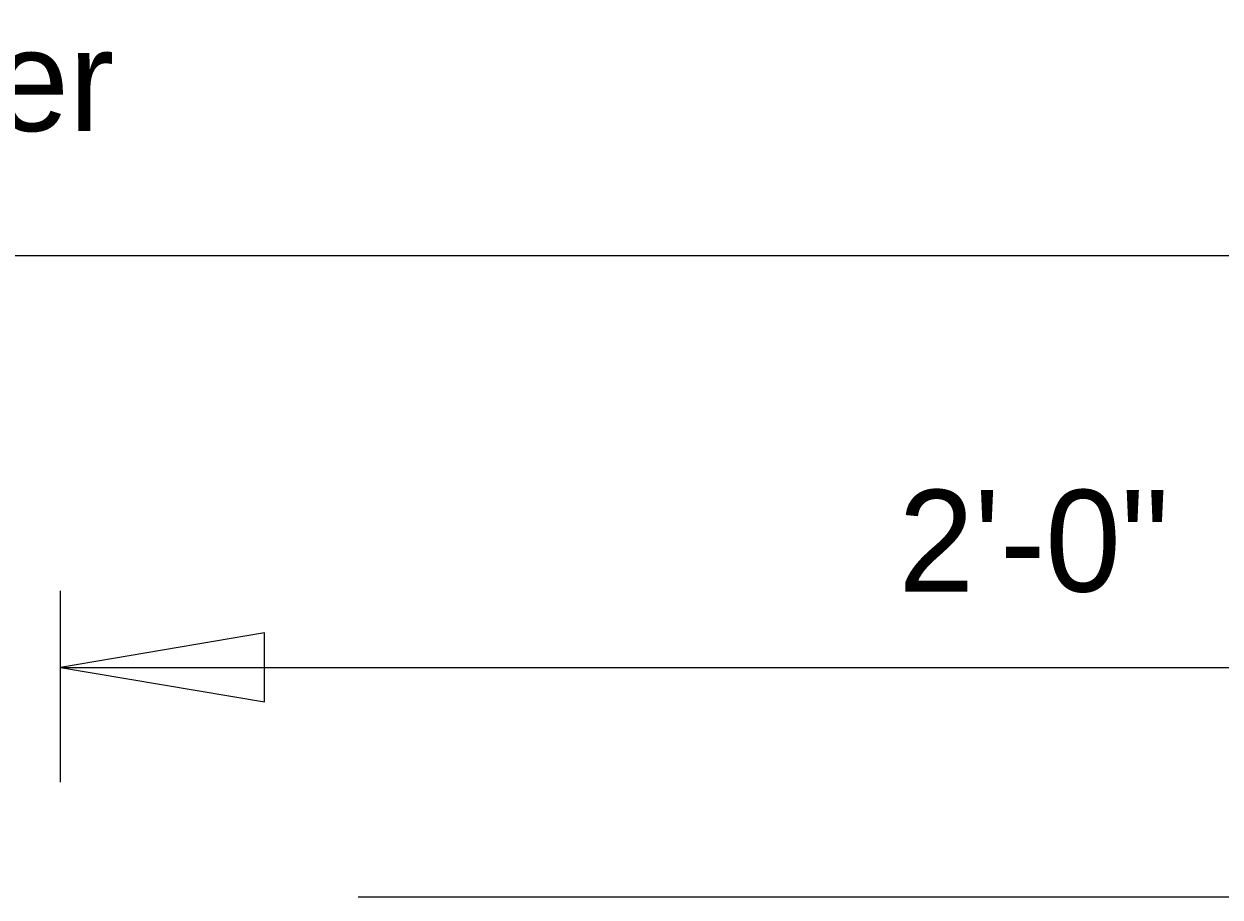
# Model space of a CAD drawing. Extents: x 0 to 770, y 0 to 495.
# Drawn here: x 248.56 to 289.73, y 307.92 to 337.97 of the extents above; entities that cross this region are included whole.
import ezdxf

# ---------------------------------------------------------------- set-up
doc = ezdxf.new("R2010")
doc.units = 0
for name, color, linetype in [('Dimension', 7, 'Continuous'), ('GSBWFill', 7, 'Continuous'), ('GSColorFill', 7, 'Continuous'), ('GSDims', 7, 'Continuous'), ('GSOutline', 7, 'Continuous'), ('SheetLines_dp', 7, 'Continuous'), ('TextStructures', 7, 'Continuous')]:
    doc.layers.add(name, color=color, linetype=linetype)

msp = doc.modelspace()

# ---------------------------------------------------------------- linework, layer by layer
at = {"layer": 'Dimension'}
msp.add_lwpolyline([(249.822, 315.829), (256.839, 314.64), (256.839, 317.018)], close=True, dxfattribs=at)
at = {"layer": 'GSBWFill'}
msp.add_line((309.853, 307.923), (260.071, 307.923), dxfattribs=at)
at = {"layer": 'GSColorFill'}
msp.add_line((309.853, 307.923), (260.071, 307.923), dxfattribs=at)
msp.add_line((309.853, 307.923), (260.071, 307.923), dxfattribs=at)
at = {"layer": 'GSDims'}
for p, q in [((249.822, 311.876), (249.822, 318.465)), ((249.822, 315.829), (320.103, 315.829))]:
    msp.add_line(p, q, dxfattribs=at)
at = {"layer": 'GSOutline'}
msp.add_line((309.853, 307.923), (260.071, 307.923), dxfattribs=at)
at = {"layer": 'SheetLines_dp'}
msp.add_line((0, 330), (770, 330), dxfattribs=at)

# ---------------------------------------------------------------- texts
at = {"layer": 'TextStructures'}
for s, p in [('Black Legend and Border', (198.851, 334.289)), ('2\'-0"', (278.663, 318.437))]:
    msp.add_text(s, height=3.5, dxfattribs=at).set_placement(p)

doc.saveas('drawing.dxf')
